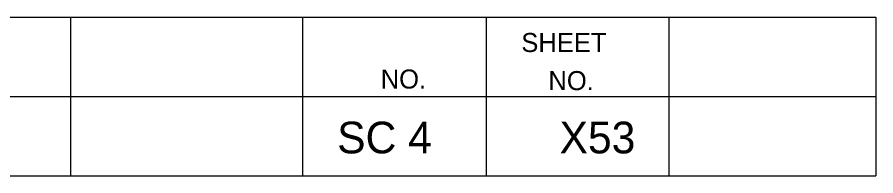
# Model space of a CAD drawing. Extents: x 1000 to 1162, y 999 to 8520.
# Drawn here: x 1148.08 to 1161.56, y 7080.05 to 7082.55 of the extents above; entities that cross this region are included whole.
import ezdxf

# ---------------------------------------------------------------- set-up
doc = ezdxf.new("R2010")
doc.units = 0
doc.layers.add('Level 20', color=7, linetype='Continuous')
doc.layers.add('Level 3', color=7, linetype='Continuous')

msp = doc.modelspace()

# ---------------------------------------------------------------- linework, layer by layer
at = {"layer": 'Level 3'}
for p, q in [((1133.055, 7082.546), (1161.555, 7082.546)), ((1133.055, 7082.546), (1161.555, 7082.546)), ((1133.055, 7082.546), (1161.555, 7082.546)), ((1133.055, 7082.546), (1161.555, 7082.546)), ((1133.055, 7082.546), (1161.555, 7082.546)), ((1133.055, 7082.546), (1161.555, 7082.546)), ((1133.055, 7082.546), (1161.555, 7082.546)), ((1133.055, 7082.546), (1161.555, 7082.546)), ((1133.055, 7082.546), (1161.555, 7082.546)), ((1133.055, 7082.546), (1161.555, 7082.546)), ((1133.055, 7082.546), (1161.555, 7082.546)), ((1133.055, 7082.546), (1161.555, 7082.546)), ((1133.055, 7082.546), (1161.555, 7082.546)), ((1133.055, 7082.546), (1161.555, 7082.546)), ((1133.055, 7082.546), (1161.555, 7082.546)), ((1133.055, 7082.546), (1161.555, 7082.546)), ((1133.055, 7082.546), (1161.555, 7082.546)), ((1133.055, 7082.546), (1161.555, 7082.546)), ((1133.055, 7082.546), (1161.555, 7082.546)), ((1133.055, 7082.546), (1161.555, 7082.546)), ((1133.055, 7082.546), (1161.555, 7082.546)), ((1133.055, 7082.546), (1161.555, 7082.546)), ((1133.055, 7082.546), (1161.555, 7082.546)), ((1133.055, 7082.546), (1161.555, 7082.546)), ((1133.055, 7082.546), (1161.555, 7082.546)), ((1133.055, 7082.546), (1161.555, 7082.546)), ((1133.055, 7082.546), (1161.555, 7082.546)), ((1133.055, 7082.546), (1161.555, 7082.546)), ((1133.055, 7082.546), (1161.555, 7082.546)), ((1133.055, 7082.546), (1161.555, 7082.546)), ((1133.055, 7082.546), (1161.555, 7082.546)), ((1133.055, 7082.546), (1161.555, 7082.546)), ((1133.055, 7082.546), (1161.555, 7082.546)), ((1133.055, 7082.546), (1161.555, 7082.546)), ((1133.055, 7082.546), (1161.555, 7082.546)), ((1133.055, 7082.546), (1161.555, 7082.546)), ((1133.055, 7082.546), (1161.555, 7082.546)), ((1133.055, 7082.546), (1161.555, 7082.546)), ((1133.055, 7082.546), (1161.555, 7082.546)), ((1133.055, 7082.546), (1161.555, 7082.546)), ((1133.055, 7082.546), (1161.555, 7082.546)), ((1133.055, 7082.546), (1161.555, 7082.546)), ((1133.055, 7082.546), (1161.555, 7082.546)), ((1133.055, 7082.546), (1161.555, 7082.546)), ((1133.055, 7082.546), (1161.555, 7082.546)), ((1133.055, 7082.546), (1161.555, 7082.546)), ((1133.055, 7082.546), (1161.555, 7082.546)), ((1133.055, 7082.546), (1161.555, 7082.546)), ((1133.055, 7082.546), (1161.555, 7082.546)), ((1133.055, 7082.546), (1161.555, 7082.546)), ((1133.055, 7082.546), (1161.555, 7082.546)), ((1148.913, 7082.546), (1148.913, 7080.046)), ((1148.913, 7082.546), (1148.913, 7080.046)), ((1148.913, 7082.546), (1148.913, 7080.046)), ((1148.913, 7082.546), (1148.913, 7080.046)), ((1148.913, 7082.546), (1148.913, 7080.046)), ((1148.913, 7082.546), (1148.913, 7080.046)), ((1148.913, 7082.546), (1148.913, 7080.046)), ((1148.913, 7082.546), (1148.913, 7080.046)), ((1148.913, 7082.546), (1148.913, 7080.046)), ((1148.913, 7082.546), (1148.913, 7080.046)), ((1148.913, 7082.546), (1148.913, 7080.046)), ((1148.913, 7082.546), (1148.913, 7080.046)), ((1148.913, 7082.546), (1148.913, 7080.046)), ((1148.913, 7082.546), (1148.913, 7080.046)), ((1148.913, 7082.546), (1148.913, 7080.046)), ((1148.913, 7082.546), (1148.913, 7080.046)), ((1148.913, 7082.546), (1148.913, 7080.046)), ((1148.913, 7082.546), (1148.913, 7080.046)), ((1148.913, 7082.546), (1148.913, 7080.046)), ((1148.913, 7082.546), (1148.913, 7080.046)), ((1148.913, 7082.546), (1148.913, 7080.046)), ((1148.913, 7082.546), (1148.913, 7080.046)), ((1148.913, 7082.546), (1148.913, 7080.046)), ((1148.913, 7082.546), (1148.913, 7080.046)), ((1148.913, 7082.546), (1148.913, 7080.046)), ((1148.913, 7082.546), (1148.913, 7080.046)), ((1148.913, 7082.546), (1148.913, 7080.046)), ((1148.913, 7082.546), (1148.913, 7080.046)), ((1148.913, 7082.546), (1148.913, 7080.046)), ((1148.913, 7082.546), (1148.913, 7080.046)), ((1148.913, 7082.546), (1148.913, 7080.046)), ((1148.913, 7082.546), (1148.913, 7080.046)), ((1148.913, 7082.546), (1148.913, 7080.046)), ((1148.913, 7082.546), (1148.913, 7080.046)), ((1148.913, 7082.546), (1148.913, 7080.046)), ((1148.913, 7082.546), (1148.913, 7080.046)), ((1148.913, 7082.546), (1148.913, 7080.046)), ((1148.913, 7082.546), (1148.913, 7080.046)), ((1148.913, 7082.546), (1148.913, 7080.046)), ((1148.913, 7082.546), (1148.913, 7080.046)), ((1148.913, 7082.546), (1148.913, 7080.046)), ((1148.913, 7082.546), (1148.913, 7080.046)), ((1148.913, 7082.546), (1148.913, 7080.046)), ((1148.913, 7082.546), (1148.913, 7080.046)), ((1148.913, 7082.546), (1148.913, 7080.046)), ((1148.913, 7082.546), (1148.913, 7080.046)), ((1148.913, 7082.546), (1148.913, 7080.046)), ((1148.913, 7082.546), (1148.913, 7080.046)), ((1148.913, 7082.546), (1148.913, 7080.046)), ((1148.913, 7082.546), (1148.913, 7080.046)), ((1148.913, 7082.546), (1148.913, 7080.046)), ((1152.554, 7082.546), (1152.554, 7080.046)), ((1152.554, 7082.546), (1152.554, 7080.046)), ((1152.554, 7082.546), (1152.554, 7080.046)), ((1152.554, 7082.546), (1152.554, 7080.046)), ((1152.554, 7082.546), (1152.554, 7080.046)), ((1152.554, 7082.546), (1152.554, 7080.046)), ((1152.554, 7082.546), (1152.554, 7080.046)), ((1152.554, 7082.546), (1152.554, 7080.046)), ((1152.554, 7082.546), (1152.554, 7080.046)), ((1152.554, 7082.546), (1152.554, 7080.046)), ((1152.554, 7082.546), (1152.554, 7080.046)), ((1152.554, 7082.546), (1152.554, 7080.046)), ((1152.554, 7082.546), (1152.554, 7080.046)), ((1152.554, 7082.546), (1152.554, 7080.046)), ((1152.554, 7082.546), (1152.554, 7080.046)), ((1152.554, 7082.546), (1152.554, 7080.046)), ((1152.554, 7082.546), (1152.554, 7080.046)), ((1152.554, 7082.546), (1152.554, 7080.046)), ((1152.554, 7082.546), (1152.554, 7080.046)), ((1152.554, 7082.546), (1152.554, 7080.046)), ((1152.554, 7082.546), (1152.554, 7080.046)), ((1152.554, 7082.546), (1152.554, 7080.046)), ((1152.554, 7082.546), (1152.554, 7080.046)), ((1152.554, 7082.546), (1152.554, 7080.046)), ((1152.554, 7082.546), (1152.554, 7080.046)), ((1152.554, 7082.546), (1152.554, 7080.046)), ((1152.554, 7082.546), (1152.554, 7080.046)), ((1152.554, 7082.546), (1152.554, 7080.046)), ((1152.554, 7082.546), (1152.554, 7080.046)), ((1152.554, 7082.546), (1152.554, 7080.046)), ((1152.554, 7082.546), (1152.554, 7080.046)), ((1152.554, 7082.546), (1152.554, 7080.046)), ((1152.554, 7082.546), (1152.554, 7080.046)), ((1152.554, 7082.546), (1152.554, 7080.046)), ((1152.554, 7082.546), (1152.554, 7080.046)), ((1152.554, 7082.546), (1152.554, 7080.046)), ((1152.554, 7082.546), (1152.554, 7080.046)), ((1152.554, 7082.546), (1152.554, 7080.046)), ((1152.554, 7082.546), (1152.554, 7080.046)), ((1152.554, 7082.546), (1152.554, 7080.046)), ((1152.554, 7082.546), (1152.554, 7080.046)), ((1152.554, 7082.546), (1152.554, 7080.046)), ((1152.554, 7082.546), (1152.554, 7080.046)), ((1152.554, 7082.546), (1152.554, 7080.046)), ((1152.554, 7082.546), (1152.554, 7080.046)), ((1152.554, 7082.546), (1152.554, 7080.046)), ((1152.554, 7082.546), (1152.554, 7080.046)), ((1152.554, 7082.546), (1152.554, 7080.046)), ((1152.554, 7082.546), (1152.554, 7080.046)), ((1152.554, 7082.546), (1152.554, 7080.046)), ((1152.554, 7082.546), (1152.554, 7080.046)), ((1155.44, 7082.546), (1155.44, 7080.046)), ((1155.44, 7082.546), (1155.44, 7080.046)), ((1155.44, 7082.546), (1155.44, 7080.046)), ((1155.44, 7082.546), (1155.44, 7080.046)), ((1155.44, 7082.546), (1155.44, 7080.046)), ((1155.44, 7082.546), (1155.44, 7080.046)), ((1155.44, 7082.546), (1155.44, 7080.046)), ((1155.44, 7082.546), (1155.44, 7080.046)), ((1155.44, 7082.546), (1155.44, 7080.046)), ((1155.44, 7082.546), (1155.44, 7080.046)), ((1155.44, 7082.546), (1155.44, 7080.046)), ((1155.44, 7082.546), (1155.44, 7080.046)), ((1155.44, 7082.546), (1155.44, 7080.046)), ((1155.44, 7082.546), (1155.44, 7080.046)), ((1155.44, 7082.546), (1155.44, 7080.046)), ((1155.44, 7082.546), (1155.44, 7080.046)), ((1155.44, 7082.546), (1155.44, 7080.046)), ((1155.44, 7082.546), (1155.44, 7080.046)), ((1155.44, 7082.546), (1155.44, 7080.046)), ((1155.44, 7082.546), (1155.44, 7080.046)), ((1155.44, 7082.546), (1155.44, 7080.046)), ((1155.44, 7082.546), (1155.44, 7080.046)), ((1155.44, 7082.546), (1155.44, 7080.046)), ((1155.44, 7082.546), (1155.44, 7080.046)), ((1155.44, 7082.546), (1155.44, 7080.046)), ((1155.44, 7082.546), (1155.44, 7080.046)), ((1155.44, 7082.546), (1155.44, 7080.046)), ((1155.44, 7082.546), (1155.44, 7080.046)), ((1155.44, 7082.546), (1155.44, 7080.046)), ((1155.44, 7082.546), (1155.44, 7080.046)), ((1155.44, 7082.546), (1155.44, 7080.046)), ((1155.44, 7082.546), (1155.44, 7080.046)), ((1155.44, 7082.546), (1155.44, 7080.046)), ((1155.44, 7082.546), (1155.44, 7080.046)), ((1155.44, 7082.546), (1155.44, 7080.046)), ((1155.44, 7082.546), (1155.44, 7080.046)), ((1155.44, 7082.546), (1155.44, 7080.046)), ((1155.44, 7082.546), (1155.44, 7080.046)), ((1155.44, 7082.546), (1155.44, 7080.046)), ((1155.44, 7082.546), (1155.44, 7080.046)), ((1155.44, 7082.546), (1155.44, 7080.046)), ((1155.44, 7082.546), (1155.44, 7080.046)), ((1155.44, 7082.546), (1155.44, 7080.046)), ((1155.44, 7082.546), (1155.44, 7080.046)), ((1155.44, 7082.546), (1155.44, 7080.046)), ((1155.44, 7082.546), (1155.44, 7080.046)), ((1155.44, 7082.546), (1155.44, 7080.046)), ((1155.44, 7082.546), (1155.44, 7080.046)), ((1155.44, 7082.546), (1155.44, 7080.046)), ((1155.44, 7082.546), (1155.44, 7080.046)), ((1155.44, 7082.546), (1155.44, 7080.046)), ((1158.305, 7082.546), (1158.305, 7080.046)), ((1158.305, 7082.546), (1158.305, 7080.046)), ((1158.305, 7082.546), (1158.305, 7080.046)), ((1158.305, 7082.546), (1158.305, 7080.046)), ((1158.305, 7082.546), (1158.305, 7080.046)), ((1158.305, 7082.546), (1158.305, 7080.046)), ((1158.305, 7082.546), (1158.305, 7080.046)), ((1158.305, 7082.546), (1158.305, 7080.046)), ((1158.305, 7082.546), (1158.305, 7080.046)), ((1158.305, 7082.546), (1158.305, 7080.046)), ((1158.305, 7082.546), (1158.305, 7080.046)), ((1158.305, 7082.546), (1158.305, 7080.046)), ((1158.305, 7082.546), (1158.305, 7080.046)), ((1158.305, 7082.546), (1158.305, 7080.046)), ((1158.305, 7082.546), (1158.305, 7080.046)), ((1158.305, 7082.546), (1158.305, 7080.046)), ((1158.305, 7082.546), (1158.305, 7080.046)), ((1158.305, 7082.546), (1158.305, 7080.046)), ((1158.305, 7082.546), (1158.305, 7080.046)), ((1158.305, 7082.546), (1158.305, 7080.046)), ((1158.305, 7082.546), (1158.305, 7080.046)), ((1158.305, 7082.546), (1158.305, 7080.046)), ((1158.305, 7082.546), (1158.305, 7080.046)), ((1158.305, 7082.546), (1158.305, 7080.046)), ((1158.305, 7082.546), (1158.305, 7080.046)), ((1158.305, 7082.546), (1158.305, 7080.046)), ((1158.305, 7082.546), (1158.305, 7080.046)), ((1158.305, 7082.546), (1158.305, 7080.046)), ((1158.305, 7082.546), (1158.305, 7080.046)), ((1158.305, 7082.546), (1158.305, 7080.046)), ((1158.305, 7082.546), (1158.305, 7080.046)), ((1158.305, 7082.546), (1158.305, 7080.046)), ((1158.305, 7082.546), (1158.305, 7080.046)), ((1158.305, 7082.546), (1158.305, 7080.046)), ((1158.305, 7082.546), (1158.305, 7080.046)), ((1158.305, 7082.546), (1158.305, 7080.046)), ((1158.305, 7082.546), (1158.305, 7080.046)), ((1158.305, 7082.546), (1158.305, 7080.046)), ((1158.305, 7082.546), (1158.305, 7080.046)), ((1158.305, 7082.546), (1158.305, 7080.046)), ((1158.305, 7082.546), (1158.305, 7080.046)), ((1158.305, 7082.546), (1158.305, 7080.046)), ((1158.305, 7082.546), (1158.305, 7080.046)), ((1158.305, 7082.546), (1158.305, 7080.046)), ((1158.305, 7082.546), (1158.305, 7080.046)), ((1158.305, 7082.546), (1158.305, 7080.046)), ((1158.305, 7082.546), (1158.305, 7080.046)), ((1158.305, 7082.546), (1158.305, 7080.046)), ((1158.305, 7082.546), (1158.305, 7080.046)), ((1158.305, 7082.546), (1158.305, 7080.046)), ((1158.305, 7082.546), (1158.305, 7080.046)), ((1161.555, 7082.546), (1161.555, 7080.046)), ((1161.555, 7082.546), (1161.555, 7080.046)), ((1161.555, 7082.546), (1161.555, 7080.046)), ((1161.555, 7082.546), (1161.555, 7080.046)), ((1161.555, 7082.546), (1161.555, 7080.046)), ((1161.555, 7082.546), (1161.555, 7080.046)), ((1161.555, 7082.546), (1161.555, 7080.046)), ((1161.555, 7082.546), (1161.555, 7080.046)), ((1161.555, 7082.546), (1161.555, 7080.046)), ((1161.555, 7082.546), (1161.555, 7080.046)), ((1161.555, 7082.546), (1161.555, 7080.046)), ((1161.555, 7082.546), (1161.555, 7080.046)), ((1161.555, 7082.546), (1161.555, 7080.046)), ((1161.555, 7082.546), (1161.555, 7080.046)), ((1161.555, 7082.546), (1161.555, 7080.046)), ((1161.555, 7082.546), (1161.555, 7080.046)), ((1161.555, 7082.546), (1161.555, 7080.046)), ((1161.555, 7082.546), (1161.555, 7080.046)), ((1161.555, 7082.546), (1161.555, 7080.046)), ((1161.555, 7082.546), (1161.555, 7080.046)), ((1161.555, 7082.546), (1161.555, 7080.046)), ((1161.555, 7082.546), (1161.555, 7080.046)), ((1161.555, 7082.546), (1161.555, 7080.046)), ((1161.555, 7082.546), (1161.555, 7080.046)), ((1161.555, 7082.546), (1161.555, 7080.046)), ((1161.555, 7082.546), (1161.555, 7080.046)), ((1161.555, 7082.546), (1161.555, 7080.046)), ((1161.555, 7082.546), (1161.555, 7080.046)), ((1161.555, 7082.546), (1161.555, 7080.046)), ((1161.555, 7082.546), (1161.555, 7080.046)), ((1161.555, 7082.546), (1161.555, 7080.046)), ((1161.555, 7082.546), (1161.555, 7080.046)), ((1161.555, 7082.546), (1161.555, 7080.046)), ((1161.555, 7082.546), (1161.555, 7080.046)), ((1161.555, 7082.546), (1161.555, 7080.046)), ((1161.555, 7082.546), (1161.555, 7080.046)), ((1161.555, 7082.546), (1161.555, 7080.046)), ((1161.555, 7082.546), (1161.555, 7080.046)), ((1161.555, 7082.546), (1161.555, 7080.046)), ((1161.555, 7082.546), (1161.555, 7080.046)), ((1161.555, 7082.546), (1161.555, 7080.046)), ((1161.555, 7082.546), (1161.555, 7080.046)), ((1161.555, 7082.546), (1161.555, 7080.046)), ((1161.555, 7082.546), (1161.555, 7080.046)), ((1161.555, 7082.546), (1161.555, 7080.046)), ((1161.555, 7082.546), (1161.555, 7080.046)), ((1161.555, 7082.546), (1161.555, 7080.046)), ((1161.555, 7082.546), (1161.555, 7080.046)), ((1161.555, 7082.546), (1161.555, 7080.046)), ((1161.555, 7082.546), (1161.555, 7080.046)), ((1161.555, 7082.546), (1161.555, 7080.046)), ((1133.055, 7081.296), (1161.555, 7081.296)), ((1133.055, 7081.296), (1161.555, 7081.296)), ((1133.055, 7081.296), (1161.555, 7081.296)), ((1133.055, 7081.296), (1161.555, 7081.296)), ((1133.055, 7081.296), (1161.555, 7081.296)), ((1133.055, 7081.296), (1161.555, 7081.296)), ((1133.055, 7081.296), (1161.555, 7081.296)), ((1133.055, 7081.296), (1161.555, 7081.296)), ((1133.055, 7081.296), (1161.555, 7081.296)), ((1133.055, 7081.296), (1161.555, 7081.296)), ((1133.055, 7081.296), (1161.555, 7081.296)), ((1133.055, 7081.296), (1161.555, 7081.296)), ((1133.055, 7081.296), (1161.555, 7081.296)), ((1133.055, 7081.296), (1161.555, 7081.296)), ((1133.055, 7081.296), (1161.555, 7081.296)), ((1133.055, 7081.296), (1161.555, 7081.296)), ((1133.055, 7081.296), (1161.555, 7081.296)), ((1133.055, 7081.296), (1161.555, 7081.296)), ((1133.055, 7081.296), (1161.555, 7081.296)), ((1133.055, 7081.296), (1161.555, 7081.296)), ((1133.055, 7081.296), (1161.555, 7081.296)), ((1133.055, 7081.296), (1161.555, 7081.296)), ((1133.055, 7081.296), (1161.555, 7081.296)), ((1133.055, 7081.296), (1161.555, 7081.296)), ((1133.055, 7081.296), (1161.555, 7081.296)), ((1133.055, 7081.296), (1161.555, 7081.296)), ((1133.055, 7081.296), (1161.555, 7081.296)), ((1133.055, 7081.296), (1161.555, 7081.296)), ((1133.055, 7081.296), (1161.555, 7081.296)), ((1133.055, 7081.296), (1161.555, 7081.296)), ((1133.055, 7081.296), (1161.555, 7081.296)), ((1133.055, 7081.296), (1161.555, 7081.296)), ((1133.055, 7081.296), (1161.555, 7081.296)), ((1133.055, 7081.296), (1161.555, 7081.296)), ((1133.055, 7081.296), (1161.555, 7081.296)), ((1133.055, 7081.296), (1161.555, 7081.296)), ((1133.055, 7081.296), (1161.555, 7081.296)), ((1133.055, 7081.296), (1161.555, 7081.296)), ((1133.055, 7081.296), (1161.555, 7081.296)), ((1133.055, 7081.296), (1161.555, 7081.296)), ((1133.055, 7081.296), (1161.555, 7081.296)), ((1133.055, 7081.296), (1161.555, 7081.296)), ((1133.055, 7081.296), (1161.555, 7081.296)), ((1133.055, 7081.296), (1161.555, 7081.296)), ((1133.055, 7081.296), (1161.555, 7081.296)), ((1133.055, 7081.296), (1161.555, 7081.296)), ((1133.055, 7081.296), (1161.555, 7081.296)), ((1133.055, 7081.296), (1161.555, 7081.296)), ((1133.055, 7081.296), (1161.555, 7081.296)), ((1133.055, 7081.296), (1161.555, 7081.296)), ((1133.055, 7081.296), (1161.555, 7081.296)), ((1133.055, 7080.046), (1161.555, 7080.046)), ((1133.055, 7080.046), (1161.555, 7080.046)), ((1133.055, 7080.046), (1161.555, 7080.046)), ((1133.055, 7080.046), (1161.555, 7080.046)), ((1133.055, 7080.046), (1161.555, 7080.046)), ((1133.055, 7080.046), (1161.555, 7080.046)), ((1133.055, 7080.046), (1161.555, 7080.046)), ((1133.055, 7080.046), (1161.555, 7080.046)), ((1133.055, 7080.046), (1161.555, 7080.046)), ((1133.055, 7080.046), (1161.555, 7080.046)), ((1133.055, 7080.046), (1161.555, 7080.046)), ((1133.055, 7080.046), (1161.555, 7080.046)), ((1133.055, 7080.046), (1161.555, 7080.046)), ((1133.055, 7080.046), (1161.555, 7080.046)), ((1133.055, 7080.046), (1161.555, 7080.046)), ((1133.055, 7080.046), (1161.555, 7080.046)), ((1133.055, 7080.046), (1161.555, 7080.046)), ((1133.055, 7080.046), (1161.555, 7080.046)), ((1133.055, 7080.046), (1161.555, 7080.046)), ((1133.055, 7080.046), (1161.555, 7080.046)), ((1133.055, 7080.046), (1161.555, 7080.046)), ((1133.055, 7080.046), (1161.555, 7080.046)), ((1133.055, 7080.046), (1161.555, 7080.046)), ((1133.055, 7080.046), (1161.555, 7080.046)), ((1133.055, 7080.046), (1161.555, 7080.046)), ((1133.055, 7080.046), (1161.555, 7080.046)), ((1133.055, 7080.046), (1161.555, 7080.046)), ((1133.055, 7080.046), (1161.555, 7080.046)), ((1133.055, 7080.046), (1161.555, 7080.046)), ((1133.055, 7080.046), (1161.555, 7080.046)), ((1133.055, 7080.046), (1161.555, 7080.046)), ((1133.055, 7080.046), (1161.555, 7080.046)), ((1133.055, 7080.046), (1161.555, 7080.046)), ((1133.055, 7080.046), (1161.555, 7080.046)), ((1133.055, 7080.046), (1161.555, 7080.046)), ((1133.055, 7080.046), (1161.555, 7080.046)), ((1133.055, 7080.046), (1161.555, 7080.046)), ((1133.055, 7080.046), (1161.555, 7080.046)), ((1133.055, 7080.046), (1161.555, 7080.046)), ((1133.055, 7080.046), (1161.555, 7080.046)), ((1133.055, 7080.046), (1161.555, 7080.046)), ((1133.055, 7080.046), (1161.555, 7080.046)), ((1133.055, 7080.046), (1161.555, 7080.046)), ((1133.055, 7080.046), (1161.555, 7080.046)), ((1133.055, 7080.046), (1161.555, 7080.046)), ((1133.055, 7080.046), (1161.555, 7080.046)), ((1133.055, 7080.046), (1161.555, 7080.046)), ((1133.055, 7080.046), (1161.555, 7080.046)), ((1133.055, 7080.046), (1161.555, 7080.046)), ((1133.055, 7080.046), (1161.555, 7080.046)), ((1133.055, 7080.046), (1161.555, 7080.046))]:
    msp.add_line(p, q, dxfattribs=at)

# ---------------------------------------------------------------- texts
at = {"layer": 'Level 20'}
for s, p in [('SC 4', (1153.099, 7080.4)), ('X53', (1156.59, 7080.4))]:
    msp.add_text(s, height=0.5, dxfattribs=at).set_placement(p)
at = {"layer": 'Level 3'}
for s, p in [('SHEET', (1155.99, 7081.996)), ('SHEET', (1155.99, 7081.996)), ('SHEET', (1155.99, 7081.996)), ('SHEET', (1155.99, 7081.996)), ('SHEET', (1155.99, 7081.996)), ('SHEET', (1155.99, 7081.996)), ('SHEET', (1155.99, 7081.996)), ('SHEET', (1155.99, 7081.996)), ('SHEET', (1155.99, 7081.996)), ('SHEET', (1155.99, 7081.996)), ('SHEET', (1155.99, 7081.996)), ('SHEET', (1155.99, 7081.996)), ('SHEET', (1155.99, 7081.996)), ('SHEET', (1155.99, 7081.996)), ('SHEET', (1155.99, 7081.996)), ('SHEET', (1155.99, 7081.996)), ('SHEET', (1155.99, 7081.996)), ('SHEET', (1155.99, 7081.996)), ('SHEET', (1155.99, 7081.996)), ('SHEET', (1155.99, 7081.996)), ('SHEET', (1155.99, 7081.996)), ('SHEET', (1155.99, 7081.996)), ('SHEET', (1155.99, 7081.996)), ('SHEET', (1155.99, 7081.996)), ('SHEET', (1155.99, 7081.996)), ('SHEET', (1155.99, 7081.996)), ('SHEET', (1155.99, 7081.996)), ('SHEET', (1155.99, 7081.996)), ('SHEET', (1155.99, 7081.996)), ('SHEET', (1155.99, 7081.996)), ('SHEET', (1155.99, 7081.996)), ('SHEET', (1155.99, 7081.996)), ('SHEET', (1155.99, 7081.996)), ('SHEET', (1155.99, 7081.996)), ('SHEET', (1155.99, 7081.996)), ('SHEET', (1155.99, 7081.996)), ('SHEET', (1155.99, 7081.996)), ('SHEET', (1155.99, 7081.996)), ('SHEET', (1155.99, 7081.996)), ('SHEET', (1155.99, 7081.996)), ('SHEET', (1155.99, 7081.996)), ('SHEET', (1155.99, 7081.996)), ('SHEET', (1155.99, 7081.996)), ('SHEET', (1155.99, 7081.996)), ('SHEET', (1155.99, 7081.996)), ('SHEET', (1155.99, 7081.996)), ('SHEET', (1155.99, 7081.996)), ('SHEET', (1155.99, 7081.996)), ('SHEET', (1155.99, 7081.996)), ('SHEET', (1155.99, 7081.996)), ('SHEET', (1155.99, 7081.996)), ('NO.', (1153.782, 7081.421)), ('NO.', (1153.782, 7081.421)), ('NO.', (1153.782, 7081.421)), ('NO.', (1153.782, 7081.421)), ('NO.', (1153.782, 7081.421)), ('NO.', (1153.782, 7081.421)), ('NO.', (1153.782, 7081.421)), ('NO.', (1153.782, 7081.421)), ('NO.', (1153.782, 7081.421)), ('NO.', (1153.782, 7081.421)), ('NO.', (1153.782, 7081.421)), ('NO.', (1153.782, 7081.421)), ('NO.', (1153.782, 7081.421)), ('NO.', (1153.782, 7081.421)), ('NO.', (1153.782, 7081.421)), ('NO.', (1153.782, 7081.421)), ('NO.', (1153.782, 7081.421)), ('NO.', (1153.782, 7081.421)), ('NO.', (1153.782, 7081.421)), ('NO.', (1153.782, 7081.421)), ('NO.', (1153.782, 7081.421)), ('NO.', (1153.782, 7081.421)), ('NO.', (1153.782, 7081.421)), ('NO.', (1153.782, 7081.421)), ('NO.', (1153.782, 7081.421)), ('NO.', (1153.782, 7081.421)), ('NO.', (1153.782, 7081.421)), ('NO.', (1153.782, 7081.421)), ('NO.', (1153.782, 7081.421)), ('NO.', (1153.782, 7081.421)), ('NO.', (1153.782, 7081.421)), ('NO.', (1153.782, 7081.421)), ('NO.', (1153.782, 7081.421)), ('NO.', (1153.782, 7081.421)), ('NO.', (1153.782, 7081.421)), ('NO.', (1153.782, 7081.421)), ('NO.', (1153.782, 7081.421)), ('NO.', (1153.782, 7081.421)), ('NO.', (1153.782, 7081.421)), ('NO.', (1153.782, 7081.421)), ('NO.', (1153.782, 7081.421)), ('NO.', (1153.782, 7081.421)), ('NO.', (1153.782, 7081.421)), ('NO.', (1153.782, 7081.421)), ('NO.', (1153.782, 7081.421)), ('NO.', (1153.782, 7081.421)), ('NO.', (1153.782, 7081.421)), ('NO.', (1153.782, 7081.421)), ('NO.', (1153.782, 7081.421)), ('NO.', (1153.782, 7081.421)), ('NO.', (1153.782, 7081.421)), ('NO.', (1156.415, 7081.396)), ('NO.', (1156.415, 7081.396)), ('NO.', (1156.415, 7081.396)), ('NO.', (1156.415, 7081.396)), ('NO.', (1156.415, 7081.396)), ('NO.', (1156.415, 7081.396)), ('NO.', (1156.415, 7081.396)), ('NO.', (1156.415, 7081.396)), ('NO.', (1156.415, 7081.396)), ('NO.', (1156.415, 7081.396)), ('NO.', (1156.415, 7081.396)), ('NO.', (1156.415, 7081.396)), ('NO.', (1156.415, 7081.396)), ('NO.', (1156.415, 7081.396)), ('NO.', (1156.415, 7081.396)), ('NO.', (1156.415, 7081.396)), ('NO.', (1156.415, 7081.396)), ('NO.', (1156.415, 7081.396)), ('NO.', (1156.415, 7081.396)), ('NO.', (1156.415, 7081.396)), ('NO.', (1156.415, 7081.396)), ('NO.', (1156.415, 7081.396)), ('NO.', (1156.415, 7081.396)), ('NO.', (1156.415, 7081.396)), ('NO.', (1156.415, 7081.396)), ('NO.', (1156.415, 7081.396)), ('NO.', (1156.415, 7081.396)), ('NO.', (1156.415, 7081.396)), ('NO.', (1156.415, 7081.396)), ('NO.', (1156.415, 7081.396)), ('NO.', (1156.415, 7081.396)), ('NO.', (1156.415, 7081.396)), ('NO.', (1156.415, 7081.396)), ('NO.', (1156.415, 7081.396)), ('NO.', (1156.415, 7081.396)), ('NO.', (1156.415, 7081.396)), ('NO.', (1156.415, 7081.396)), ('NO.', (1156.415, 7081.396)), ('NO.', (1156.415, 7081.396)), ('NO.', (1156.415, 7081.396)), ('NO.', (1156.415, 7081.396)), ('NO.', (1156.415, 7081.396)), ('NO.', (1156.415, 7081.396)), ('NO.', (1156.415, 7081.396)), ('NO.', (1156.415, 7081.396)), ('NO.', (1156.415, 7081.396)), ('NO.', (1156.415, 7081.396)), ('NO.', (1156.415, 7081.396)), ('NO.', (1156.415, 7081.396)), ('NO.', (1156.415, 7081.396)), ('NO.', (1156.415, 7081.396))]:
    msp.add_text(s, height=0.3, dxfattribs=at).set_placement(p)

doc.saveas('drawing.dxf')
